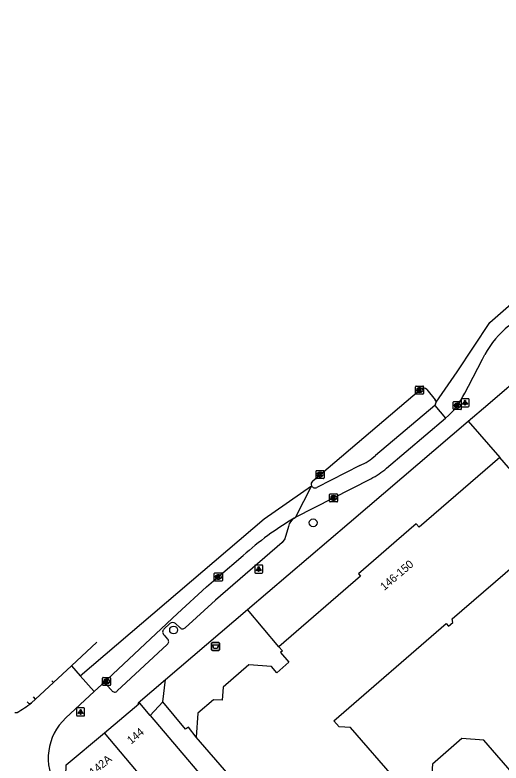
# Model space of a CAD drawing. Extents: x 162172 to 163187, y 382874 to 383684.
# Drawn here: x 162523.4 to 162584, y 383395.3 to 383488.7 of the extents above; entities that cross this region are included whole.
import ezdxf

# ---------------------------------------------------------------- set-up
doc = ezdxf.new("R2010")
doc.units = 0
for name, color, linetype in [('IMGEO_Afvalbak', 7, 'Continuous'), ('IMGEO_Boom', 7, 'Continuous'), ('IMGEO_Fietspad_gesloten', 7, 'Continuous'), ('IMGEO_Kolk', 7, 'Continuous'), ('IMGEO_Lichtpunt', 7, 'Continuous'), ('IMGEO_Pand', 7, 'Continuous'), ('IMGEO_Pand_nummerreeks', 7, 'Continuous'), ('IMGEO_Parkeervlak_open', 7, 'Continuous'), ('IMGEO_Rijbaan_lokaal_gesloten', 7, 'Continuous'), ('IMGEO_Rijbaan_lokaal_open', 7, 'Continuous'), ('IMGEO_Voetpad_gesloten', 7, 'Continuous'), ('IMGEO_Voetpad_open', 7, 'Continuous')]:
    doc.layers.add(name, color=color, linetype=linetype)

msp = doc.modelspace()

# ---------------------------------------------------------------- linework, layer by layer
at = {"layer": 'IMGEO_Afvalbak'}
for p, q in [((162547.928, 383409.407), (162547.928, 383410.207)), ((162547.928, 383410.207), (162547.928, 383409.407)), ((162548.028, 383410.307), (162548.818, 383410.307)), ((162548.818, 383410.307), (162548.028, 383410.307)), ((162548.918, 383410.207), (162548.918, 383409.407)), ((162548.918, 383409.407), (162548.918, 383410.207)), ((162548.818, 383409.307), (162548.028, 383409.307)), ((162548.028, 383409.307), (162548.818, 383409.307))]:
    msp.add_line(p, q, dxfattribs=at)
msp.add_lwpolyline([(162548.071, 383410.021), (162548.775, 383410.021), (162548.626, 383409.551), (162548.22, 383409.551), (162548.071, 383410.021)], dxfattribs=at)
for centre, start, end in [((162548.028, 383410.207), 90, 180), ((162548.028, 383410.207), 90, 180), ((162548.818, 383410.207), 0, 90), ((162548.818, 383410.207), 360, 90), ((162548.028, 383409.407), 180, 270), ((162548.028, 383409.407), 180, 270), ((162548.818, 383409.407), 270, 0), ((162548.818, 383409.407), 270, 0)]:
    msp.add_arc(centre, 0.1, start, end, dxfattribs=at)
at = {"layer": 'IMGEO_Boom'}
for centre in [(162560.596, 383425.254), (162543.184, 383411.872)]:
    msp.add_circle(centre, 0.489, dxfattribs=at)
at = {"layer": 'IMGEO_Fietspad_gesloten'}
for points in [[(162575.768, 383439.903), (162568.396, 383433.668)], [(162569.756, 383432.065), (162577.124, 383438.334)], [(162566.412, 383432.386), (162561.063, 383429.654)], [(162558.403, 383425.945), (162567.8, 383430.751)]]:
    msp.add_lwpolyline(points, dxfattribs=at)
for centre, radius, start, end in [((162562.997, 383439.848), 8.206, 294.59419, 311.14442), ((162562.755, 383440.374), 10.865, 297.66708, 310.11768), ((162560.844, 383430.093), 0.49, 204.81598, 296.51171)]:
    msp.add_arc(centre, radius, start, end, dxfattribs=at)
at = {"layer": 'IMGEO_Kolk'}
for p, q in [((162573.373, 383441.395), (162573.373, 383442.247)), ((162573.448, 383442.321), (162574.3, 383442.321)), ((162573.861, 383442.101), (162573.886, 383442.101)), ((162574.374, 383442.247), (162574.374, 383441.395)), ((162574.3, 383441.321), (162573.448, 383441.321)), ((162573.884, 383441.541), (162573.859, 383441.541)), ((162578.084, 383439.465), (162578.084, 383440.317)), ((162578.159, 383440.391), (162579.011, 383440.391)), ((162578.572, 383440.171), (162578.597, 383440.171)), ((162579.085, 383440.317), (162579.085, 383439.465)), ((162579.011, 383439.391), (162578.159, 383439.391)), ((162578.595, 383439.611), (162578.57, 383439.611)), ((162560.955, 383430.854), (162560.955, 383431.706)), ((162561.03, 383431.78), (162561.882, 383431.78)), ((162561.956, 383431.706), (162561.956, 383430.854)), ((162561.882, 383430.78), (162561.03, 383430.78)), ((162561.466, 383431), (162561.441, 383431)), ((162561.443, 383431.56), (162561.468, 383431.56)), ((162562.717, 383428.867), (162563.569, 383428.867)), ((162562.642, 383427.941), (162562.642, 383428.793)), ((162563.569, 383427.867), (162562.717, 383427.867)), ((162563.153, 383428.087), (162563.128, 383428.087)), ((162563.13, 383428.647), (162563.155, 383428.647)), ((162563.643, 383428.793), (162563.643, 383427.941)), ((162548.265, 383418.058), (162548.265, 383418.91)), ((162548.34, 383418.984), (162549.192, 383418.984)), ((162548.753, 383418.764), (162548.778, 383418.764)), ((162549.266, 383418.91), (162549.266, 383418.058)), ((162549.192, 383417.984), (162548.34, 383417.984)), ((162548.776, 383418.204), (162548.751, 383418.204)), ((162534.324, 383405.017), (162534.324, 383405.869)), ((162534.399, 383405.943), (162535.251, 383405.943)), ((162534.812, 383405.723), (162534.837, 383405.723)), ((162535.325, 383405.869), (162535.325, 383405.017)), ((162535.251, 383404.943), (162534.399, 383404.943)), ((162534.835, 383405.163), (162534.81, 383405.163))]:
    msp.add_line(p, q, dxfattribs=at)
for points in [[(162573.373, 383441.395), (162573.373, 383442.247)], [(162573.448, 383442.321), (162574.3, 383442.321)], [(162573.694, 383442.021), (162573.817, 383442.021), (162573.817, 383441.87), (162573.947, 383442.021), (162574.111, 383442.021), (162573.965, 383441.87), (162574.118, 383441.621), (162573.966, 383441.621), (162573.881, 383441.785), (162573.817, 383441.718), (162573.817, 383441.621), (162573.694, 383441.621), (162573.694, 383442.021)], [(162574.374, 383442.247), (162574.374, 383441.395)], [(162574.3, 383441.321), (162573.448, 383441.321)], [(162578.084, 383439.465), (162578.084, 383440.317)], [(162578.159, 383440.391), (162579.011, 383440.391)], [(162578.405, 383440.091), (162578.528, 383440.091), (162578.528, 383439.94), (162578.658, 383440.091), (162578.822, 383440.091), (162578.676, 383439.94), (162578.829, 383439.691), (162578.677, 383439.691), (162578.592, 383439.855), (162578.528, 383439.788), (162578.528, 383439.691), (162578.405, 383439.691), (162578.405, 383440.091)], [(162579.085, 383440.317), (162579.085, 383439.465)], [(162579.011, 383439.391), (162578.159, 383439.391)], [(162560.955, 383430.854), (162560.955, 383431.706)], [(162561.03, 383431.78), (162561.882, 383431.78)], [(162561.956, 383431.706), (162561.956, 383430.854)], [(162561.882, 383430.78), (162561.03, 383430.78)], [(162561.276, 383431.48), (162561.399, 383431.48), (162561.399, 383431.329), (162561.529, 383431.48), (162561.693, 383431.48), (162561.547, 383431.329), (162561.7, 383431.08), (162561.548, 383431.08), (162561.463, 383431.244), (162561.399, 383431.177), (162561.399, 383431.08), (162561.276, 383431.08), (162561.276, 383431.48)], [(162562.717, 383428.867), (162563.569, 383428.867)], [(162562.642, 383427.941), (162562.642, 383428.793)], [(162563.569, 383427.867), (162562.717, 383427.867)], [(162562.963, 383428.567), (162563.086, 383428.567), (162563.086, 383428.416), (162563.216, 383428.567), (162563.38, 383428.567), (162563.234, 383428.416), (162563.387, 383428.167), (162563.235, 383428.167), (162563.15, 383428.331), (162563.086, 383428.264), (162563.086, 383428.167), (162562.963, 383428.167), (162562.963, 383428.567)], [(162563.643, 383428.793), (162563.643, 383427.941)], [(162548.265, 383418.058), (162548.265, 383418.91)], [(162548.34, 383418.984), (162549.192, 383418.984)], [(162548.586, 383418.684), (162548.709, 383418.684), (162548.709, 383418.533), (162548.839, 383418.684), (162549.003, 383418.684), (162548.857, 383418.533), (162549.01, 383418.284), (162548.858, 383418.284), (162548.773, 383418.448), (162548.709, 383418.381), (162548.709, 383418.284), (162548.586, 383418.284), (162548.586, 383418.684)], [(162549.266, 383418.91), (162549.266, 383418.058)], [(162549.192, 383417.984), (162548.34, 383417.984)], [(162534.324, 383405.017), (162534.324, 383405.869)], [(162534.399, 383405.943), (162535.251, 383405.943)], [(162534.645, 383405.643), (162534.768, 383405.643), (162534.768, 383405.492), (162534.898, 383405.643), (162535.062, 383405.643), (162534.916, 383405.492), (162535.069, 383405.243), (162534.917, 383405.243), (162534.832, 383405.407), (162534.768, 383405.34), (162534.768, 383405.243), (162534.645, 383405.243), (162534.645, 383405.643)], [(162535.325, 383405.869), (162535.325, 383405.017)], [(162535.251, 383404.943), (162534.399, 383404.943)]]:
    msp.add_lwpolyline(points, dxfattribs=at)
for centre, start, end in [((162573.45, 383442.245), 91.55205, 178.44795), ((162573.45, 383442.245), 91.55205, 178.44795), ((162574.298, 383442.245), 1.55205, 88.44795), ((162574.298, 383442.245), 1.55205, 88.44795), ((162573.45, 383441.397), 181.55205, 268.44795), ((162573.45, 383441.397), 181.55205, 268.44795), ((162574.298, 383441.397), 271.55205, 358.44795), ((162574.298, 383441.397), 271.55205, 358.44795), ((162578.161, 383440.315), 91.55205, 178.44795), ((162578.161, 383440.315), 91.55205, 178.44795), ((162579.009, 383440.315), 1.55205, 88.44795), ((162579.009, 383440.315), 1.55205, 88.44795), ((162578.161, 383439.467), 181.55205, 268.44795), ((162578.161, 383439.467), 181.55205, 268.44795), ((162579.009, 383439.467), 271.55205, 358.44795), ((162579.009, 383439.467), 271.55205, 358.44795), ((162561.032, 383431.704), 91.55205, 178.44795), ((162561.032, 383431.704), 91.55205, 178.44795), ((162561.88, 383431.704), 1.55205, 88.44795), ((162561.88, 383431.704), 1.55205, 88.44795), ((162561.032, 383430.856), 181.55205, 268.44795), ((162561.032, 383430.856), 181.55205, 268.44795), ((162561.88, 383430.856), 271.55205, 358.44795), ((162561.88, 383430.856), 271.55205, 358.44795), ((162562.719, 383428.791), 91.55205, 178.44795), ((162562.719, 383428.791), 91.55205, 178.44795), ((162563.567, 383428.791), 1.55205, 88.44795), ((162563.567, 383428.791), 1.55205, 88.44795), ((162562.719, 383427.943), 181.55205, 268.44795), ((162562.719, 383427.943), 181.55205, 268.44795), ((162563.567, 383427.943), 271.55205, 358.44795), ((162563.567, 383427.943), 271.55205, 358.44795), ((162548.342, 383418.908), 91.55205, 178.44795), ((162548.342, 383418.908), 91.55205, 178.44795), ((162549.19, 383418.908), 1.55205, 88.44795), ((162549.19, 383418.908), 1.55205, 88.44795), ((162548.342, 383418.06), 181.55205, 268.44795), ((162548.342, 383418.06), 181.55205, 268.44795), ((162549.19, 383418.06), 271.55205, 358.44795), ((162549.19, 383418.06), 271.55205, 358.44795), ((162534.401, 383405.867), 91.55205, 178.44795), ((162534.401, 383405.867), 91.55205, 178.44795), ((162535.249, 383405.867), 1.55205, 88.44795), ((162535.249, 383405.867), 1.55205, 88.44795), ((162534.401, 383405.019), 181.55205, 268.44795), ((162534.401, 383405.019), 181.55205, 268.44795), ((162535.249, 383405.019), 271.55205, 358.44795), ((162535.249, 383405.019), 271.55205, 358.44795)]:
    msp.add_arc(centre, 0.0765, start, end, dxfattribs=at)
for centre, major_axis, ratio, start_param, end_param in [((162573.86, 383441.821), (-0.387, 0.002), 0.722429, 4.712389, 7.853982), ((162573.885, 383441.821), (-0.39, 0.002), 0.717154, 1.570796, 4.712389), ((162578.571, 383439.891), (-0.387, 0.002), 0.722429, 4.712389, 7.853982), ((162578.596, 383439.891), (-0.39, 0.002), 0.717154, 1.570796, 4.712389), ((162561.442, 383431.28), (-0.387, 0.002), 0.722429, 4.712389, 7.853982), ((162561.467, 383431.28), (-0.39, 0.002), 0.717154, 1.570796, 4.712389), ((162563.129, 383428.367), (-0.387, 0.002), 0.722429, 4.712389, 7.853982), ((162563.154, 383428.367), (-0.39, 0.002), 0.717154, 1.570796, 4.712389), ((162548.752, 383418.484), (-0.387, 0.002), 0.722429, 4.712389, 7.853982), ((162548.777, 383418.484), (-0.39, 0.002), 0.717154, 1.570796, 4.712389), ((162534.811, 383405.443), (-0.387, 0.002), 0.722429, 4.712389, 7.853982), ((162534.836, 383405.443), (-0.39, 0.002), 0.717154, 1.570796, 4.712389)]:
    msp.add_ellipse(centre, major_axis=major_axis, ratio=ratio, start_param=start_param, end_param=end_param, dxfattribs=at)
at = {"layer": 'IMGEO_Lichtpunt'}
for p, q in [((162579.052, 383440.651), (162579.052, 383439.844)), ((162579.052, 383440.651), (162579.052, 383439.844)), ((162579.954, 383440.746), (162579.146, 383440.746)), ((162579.954, 383440.746), (162579.146, 383440.746)), ((162580.048, 383439.844), (162580.048, 383440.651)), ((162580.048, 383439.844), (162580.048, 383440.651)), ((162579.146, 383439.75), (162579.954, 383439.75)), ((162579.146, 383439.75), (162579.954, 383439.75)), ((162553.302, 383419.878), (162553.302, 383419.071)), ((162553.302, 383419.878), (162553.302, 383419.071)), ((162554.204, 383419.973), (162553.396, 383419.973)), ((162554.204, 383419.973), (162553.396, 383419.973)), ((162554.298, 383419.071), (162554.298, 383419.878)), ((162554.298, 383419.071), (162554.298, 383419.878)), ((162553.396, 383418.977), (162554.204, 383418.977)), ((162553.396, 383418.977), (162554.204, 383418.977)), ((162531.089, 383402.034), (162531.089, 383401.227)), ((162531.089, 383402.034), (162531.089, 383401.227)), ((162531.991, 383402.129), (162531.183, 383402.129)), ((162531.991, 383402.129), (162531.183, 383402.129)), ((162532.085, 383401.227), (162532.085, 383402.034)), ((162532.085, 383401.227), (162532.085, 383402.034)), ((162531.183, 383401.133), (162531.991, 383401.133)), ((162531.183, 383401.133), (162531.991, 383401.133))]:
    msp.add_line(p, q, dxfattribs=at)
for points in [[(162579.426, 383440.315), (162579.465, 383440.287), (162579.277, 383440.025), (162579.239, 383440.052), (162579.426, 383440.315)], [(162579.528, 383440.267), (162579.575, 383440.267), (162579.575, 383439.945), (162579.528, 383439.945), (162579.528, 383440.267)], [(162579.638, 383440.287), (162579.676, 383440.314), (162579.863, 383440.052), (162579.824, 383440.024), (162579.638, 383440.287)], [(162553.676, 383419.542), (162553.715, 383419.514), (162553.527, 383419.252), (162553.489, 383419.279), (162553.676, 383419.542)], [(162553.778, 383419.494), (162553.825, 383419.494), (162553.825, 383419.172), (162553.778, 383419.172), (162553.778, 383419.494)], [(162553.888, 383419.514), (162553.926, 383419.541), (162554.113, 383419.279), (162554.074, 383419.251), (162553.888, 383419.514)], [(162531.463, 383401.698), (162531.502, 383401.67), (162531.314, 383401.408), (162531.276, 383401.435), (162531.463, 383401.698)], [(162531.565, 383401.65), (162531.612, 383401.65), (162531.612, 383401.328), (162531.565, 383401.328), (162531.565, 383401.65)], [(162531.675, 383401.67), (162531.713, 383401.697), (162531.9, 383401.435), (162531.861, 383401.407), (162531.675, 383401.67)]]:
    msp.add_lwpolyline(points, dxfattribs=at)
for centre in [(162579.551, 383440.449), (162553.801, 383419.676), (162531.588, 383401.832)]:
    msp.add_circle(centre, 0.0994, dxfattribs=at)
for centre, start, end in [((162579.146, 383440.651), 90, 180), ((162579.146, 383440.651), 90, 180), ((162579.954, 383440.651), 0, 90), ((162579.954, 383440.651), 0, 90), ((162579.146, 383439.844), 180, 270), ((162579.146, 383439.844), 180, 270), ((162579.954, 383439.844), 270, 0), ((162579.954, 383439.844), 270, 360), ((162553.396, 383419.878), 90, 180), ((162553.396, 383419.878), 90, 180), ((162554.204, 383419.878), 0, 90), ((162554.204, 383419.878), 0, 90), ((162553.396, 383419.071), 180, 270), ((162553.396, 383419.071), 180, 270), ((162554.204, 383419.071), 270, 0), ((162554.204, 383419.071), 270, 360), ((162531.183, 383402.034), 90, 180), ((162531.183, 383402.034), 90, 180), ((162531.991, 383402.034), 0, 90), ((162531.991, 383402.034), 0, 90), ((162531.183, 383401.227), 180, 270), ((162531.183, 383401.227), 180, 270), ((162531.991, 383401.227), 270, 0), ((162531.991, 383401.227), 270, 360)]:
    msp.add_arc(centre, 0.0946, start, end, dxfattribs=at)
at = {"layer": 'IMGEO_Pand'}
for points in [[(162583.879, 383433.412), (162573.816, 383424.699), (162573.45, 383425.122), (162570.997, 383422.998), (162568.73, 383421.035), (162566.243, 383418.882), (162566.514, 383418.568), (162556.323, 383409.744)], [(162617.266, 383403.538), (162614.599, 383406.619), (162614.841, 383406.828), (162595.611, 383429.18), (162591, 383425.186), (162583.879, 383433.412)], [(162594.112, 383383.992), (162581.875, 383398.123), (162579.165, 383398.318), (162575.476, 383395.124), (162575.314, 383392.863), (162572.149, 383390.123), (162570.82, 383390.218), (162571.023, 383393.038), (162565.274, 383399.678), (162563.838, 383399.781), (162563.178, 383400.543), (162577.207, 383412.687), (162577.488, 383412.362), (162578.01, 383412.814), (162577.927, 383413.245), (162587.247, 383421.314), (162589.479, 383418.736), (162590.117, 383419.288), (162609.664, 383396.767), (162617.36, 383403.43), (162617.266, 383403.538)], [(162556.323, 383409.744), (162556.754, 383409.247), (162556.523, 383409.047), (162557.568, 383407.841), (162556.059, 383406.534), (162555.389, 383407.308), (162552.564, 383407.511), (162549.356, 383404.733), (162549.237, 383403.084), (162548.158, 383403.162), (162546.214, 383401.479), (162545.999, 383398.481)], [(162540.256, 383401.209), (162538.964, 383402.736), (162538.848, 383402.638)], [(162534.559, 383399.04), (162538.848, 383402.638)], [(162540.256, 383401.209), (162550.264, 383389.374)], [(162529.74, 383393.652), (162529.793, 383395.041), (162534.559, 383399.04)], [(162545.802, 383385.77), (162542.337, 383389.77), (162534.559, 383399.04)], [(162564.443, 383378.337), (162563.374, 383378.414), (162545.999, 383398.481)]]:
    msp.add_lwpolyline(points, dxfattribs=at)
at = {"layer": 'IMGEO_Parkeervlak_open'}
msp.add_lwpolyline([(162579.936, 383437.929), (162583.879, 383433.412)], dxfattribs=at)
at = {"layer": 'IMGEO_Rijbaan_lokaal_gesloten'}
for points in [[(162575.926, 383440.306), (162578.565, 383444.116), (162582.633, 383450.258), (162596.824, 383462.654), (162637.568, 383498.615), (162689.014, 383544.186), (162734.284, 383584.449), (162759.283, 383606.749), (162778.679, 383623.816), (162796.954, 383640.261), (162813.125, 383654.021), (162813.712, 383654.475)], [(162579.507, 383441.448), (162579.971, 383442.328), (162581.717, 383445.67), (162582.032, 383446.265)], [(162560.511, 383430.457), (162561.455, 383431.281), (162561.62, 383431.409), (162573.873, 383441.822), (162574.044, 383441.962)], [(162574.763, 383441.899), (162575.807, 383440.6)], [(162575.768, 383439.903), (162577.124, 383438.334)], [(162531.546, 383406.134), (162554.504, 383425.759), (162560.399, 383429.887)], [(162560.399, 383429.887), (162558.403, 383425.945)], [(162558.23, 383425.842), (162558.403, 383425.945)], [(162534.219, 383405.065), (162543.666, 383413.944), (162547.279, 383417.243), (162548.765, 383418.485), (162551.849, 383421.163)], [(162533.593, 383410.347), (162533.59, 383410.344), (162530.441, 383407.39)], [(162528.217, 383405.295), (162530.441, 383407.39)], [(162530.441, 383407.39), (162531.546, 383406.134)], [(162533.265, 383404.182), (162531.546, 383406.134)], [(162528.217, 383405.295), (162525.972, 383403.216)], [(162533.265, 383404.182), (162534.219, 383405.065)], [(162529.738, 383400.889), (162533.265, 383404.182)], [(162525.438, 383402.773), (162525.972, 383403.216)]]:
    msp.add_lwpolyline(points, dxfattribs=at)
for centre, radius, start, end in [((162592.724, 383440.409), 12.191, 129.20182, 151.29069), ((162574.367, 383441.513), 0.553, 44.25237, 125.7325), ((162571.302, 383445.258), 9.046, 310.05784, 335.09185), ((162575.418, 383440.273), 0.509, 313.4401, 3.74362), ((162575.422, 383440.273), 0.505, 3.74173, 40.33073), ((162560.845, 383430.095), 0.493, 132.75765, 205.00936), ((162580.149, 383389.26), 42.646, 120.92843, 131.57458), ((162518.077, 383411.758), 11.615, 298.68568, 309.32878), ((162523.497, 383402.207), 0.658, 260.84267, 283.60719), ((162534.398, 383395.858), 6.858, 132.80261, 212.0159)]:
    msp.add_arc(centre, radius, start, end, dxfattribs=at)
at = {"layer": 'IMGEO_Rijbaan_lokaal_open'}
for points in [[(162538.848, 383402.638), (162538.745, 383402.761), (162542.159, 383405.676)], [(162541.838, 383402.88), (162542.159, 383405.676)], [(162524.929, 383402.882), (162524.986, 383402.817)], [(162541.838, 383402.88), (162540.256, 383401.209)], [(162545.999, 383398.481), (162545.045, 383399.752), (162544.676, 383399.499), (162541.838, 383402.88)]]:
    msp.add_lwpolyline(points, dxfattribs=at)
msp.add_arc((162525.236, 383403.037), 0.333, 221.43618, 307.44393, dxfattribs=at)
at = {"layer": 'IMGEO_Voetpad_gesloten'}
for points in [[(162528.001, 383405.529), (162528.217, 383405.295)], [(162525.972, 383403.216), (162525.688, 383403.536)]]:
    msp.add_lwpolyline(points, dxfattribs=at)
at = {"layer": 'IMGEO_Voetpad_open'}
for points in [[(162579.936, 383437.929), (162582.374, 383440.011), (162587.439, 383444.336), (162589.352, 383445.969), (162596.004, 383451.649)], [(162552.395, 383414.415), (162565.072, 383425.239), (162567.388, 383427.216), (162579.936, 383437.929)], [(162557.514, 383424.805), (162557.051, 383423.26), (162556.727, 383422.797), (162548.423, 383415.584), (162544.607, 383412.147)], [(162542.159, 383405.676), (162552.395, 383414.415)], [(162556.323, 383409.744), (162552.395, 383414.415)], [(162542.707, 383412.663), (162541.98, 383411.964)], [(162543.97, 383412.191), (162543.43, 383412.688)], [(162541.99, 383411.235), (162542.427, 383410.741)], [(162542.401, 383410.057), (162536.161, 383404.266)], [(162535.474, 383404.307), (162534.801, 383405.03)]]:
    msp.add_lwpolyline(points, dxfattribs=at)
for centre, radius, start, end in [((162559.206, 383424.403), 1.739, 124.13161, 166.62186), ((162543.085, 383412.203), 0.595, 54.53825, 129.42253), ((162544.304, 383412.387), 0.387, 210.42983, 321.66745), ((162542.296, 383411.604), 0.479, 131.29474, 230.27706), ((162542.134, 383410.41), 0.442, 307.13242, 48.51386), ((162534.49, 383404.716), 0.442, 45.30838, 127.80866), ((162535.833, 383404.545), 0.43, 213.51706, 319.65224)]:
    msp.add_arc(centre, radius, start, end, dxfattribs=at)

# ---------------------------------------------------------------- texts
at = {"layer": 'IMGEO_Pand_nummerreeks'}
for s, rotation, p in [('146-150', 40.47374, (162569.481, 383416.74)), ('144', 40.00391, (162537.884, 383397.548)), ('142-142A', 39.99189, (162531.122, 383391.874))]:
    msp.add_text(s, height=1, rotation=rotation, dxfattribs=at).set_placement(p)

doc.saveas('drawing.dxf')
